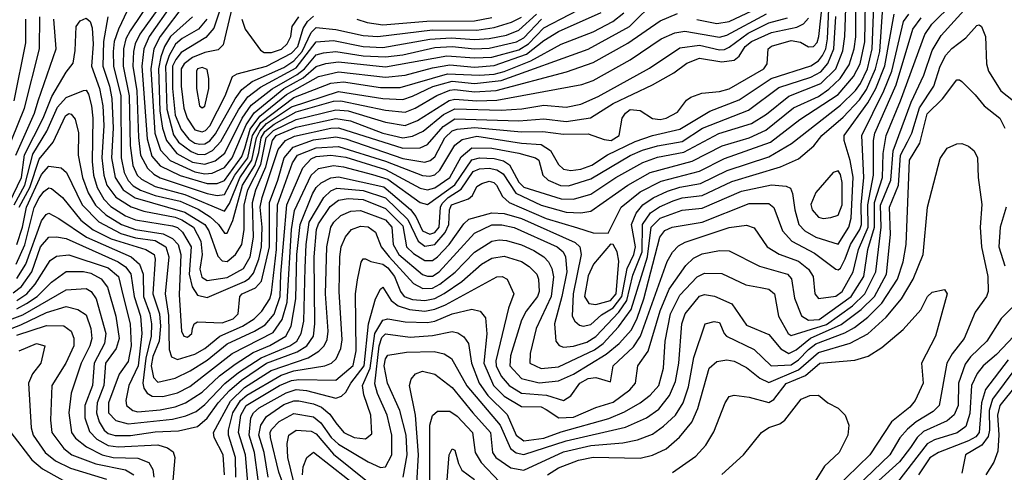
# Model space of a CAD drawing. Extents: x 501367 to 657802, y 482273 to 547541.
# Tile 538 of 656: x 586387 to 590367, y 523825 to 525653. Entities that reach past the tile are written whole.
import ezdxf

# ---------------------------------------------------------------- set-up
doc = ezdxf.new("R2010")
doc.units = 0

msp = doc.modelspace()

# ---------------------------------------------------------------- linework, layer by layer
at = {"layer": '0CON20XD'}
for points in [[(587296.6, 525995), (587171.5, 525618.5), (587139.6, 525580.4), (587040.1, 525519.9), (587017.5, 525492.5), (587004.8, 525465), (587004.4, 525374.4), (587015, 525267.7), (587039.9, 525209.9), (587070.5, 525170.5), (587095, 525154.3), (587115, 525150.2), (587135, 525151.8), (587155, 525163.5), (587178, 525192), (587257.2, 525332.8), (587285, 525371.5), (587327, 525403), (587455, 525459.7), (587495, 525486.1), (587528, 525525), (587565, 525601.1), (587585, 525621.8), (587665, 525613), (587775, 525589.3), (587835.1, 525585.1), (588055, 525612.2), (588235, 525610.9), (588305, 525621.6), (588375, 525642.3), (588415, 525663.7)], [(586360.8, 524549.2), (586394.1, 524575), (586436.2, 524633.8), (586470.8, 524735), (586505, 524774.4), (586535, 524776.2), (586575, 524768.7), (586785.1, 524675.1), (586814.4, 524654.4), (586836.5, 524626.5), (586849.3, 524535), (586874.9, 524454.9), (586880.7, 524385), (586865.1, 524254.9), (586828.1, 524175), (586816, 524115), (586817.9, 524095), (586844, 524074), (586865, 524069.4), (586955, 524076.8), (587015, 524089.1), (587057.1, 524105), (587125, 524148.3), (587195, 524214.6), (587258.1, 524261.9), (587331.2, 524308.8), (587397.4, 524337.4), (587462.3, 524375), (587484.4, 524415.6), (587502.7, 524525), (587507.6, 524705), (587520, 524825), (587570.2, 524949.8), (587585, 524975.2), (587605.7, 524994.3), (587645, 525014.4), (587675, 525018.2), (587858.4, 524978.4), (587966.2, 524886.2), (587988.2, 524858.2), (588015, 524800.7), (588045, 524787.1), (588065, 524793.2), (588081.7, 524815), (588087.2, 524895), (588095, 524911), (588119.2, 524935), (588171.7, 524968.3), (588219.8, 525040.2), (588245, 525050.5), (588285, 525052.6), (588315, 525046.4), (588340.4, 525030.4), (588392.8, 524952.8), (588495, 524903.5), (588595.1, 524874.9), (588655, 524872.4), (588695, 524879.4), (588845.1, 524984.9), (588935, 525035.9), (589105, 525082.1), (589226.8, 525143.2), (589335, 525175.9), (589403.3, 525206.7), (589515, 525296.7), (589615, 525343.2), (589657.3, 525372.7), (589702.8, 525415), (589739, 525471), (589760, 525535), (589766.5, 525583.5), (589766.8, 525815)], [(586375, 524608), (586412.1, 524665), (586475, 524840.8), (586493.7, 524866.3), (586505, 524870.8), (586545, 524850.5), (586656.5, 524775), (586837.6, 524695), (586870.8, 524665), (586885.8, 524625), (586887.9, 524535), (586913.5, 524465), (586919.3, 524425), (586917.9, 524375), (586896.3, 524286.3), (586884.9, 524184.9), (586888.4, 524165), (586902.1, 524145), (586922.3, 524132.3), (586965, 524131.1), (587025, 524146), (587075, 524171.6), (587245.7, 524304.3), (587410.8, 524389.2), (587448.4, 524441.6), (587467.6, 524512.4), (587485.5, 524805), (587498.1, 524881.9), (587565, 525024.8), (587595, 525051.2), (587655, 525063.3), (587695, 525058.5), (587813, 525027), (587875, 525008.3), (588005, 524914.2), (588035, 524906.6), (588145, 524985.3), (588215, 525086.9), (588245.1, 525094.9), (588305, 525092.6), (588343, 525083), (588366.9, 525066.9), (588405, 524997.1), (588425, 524977), (588575, 524928.9), (588625, 524927.9), (588695, 524948.4), (588796.7, 525015), (588905, 525075.7), (588965, 525097.7), (589071.7, 525118.3), (589213, 525193), (589345, 525233.5), (589405, 525270.7), (589495, 525344.6), (589625, 525395.6), (589685.8, 525455), (589713.3, 525526.7), (589722, 525585), (589729.7, 525815)], [(586375.2, 524744.8), (586398.8, 524815), (586414, 524895), (586475, 525027.3), (586505, 525060.8), (586554.4, 525054.4), (586576, 525036), (586638.7, 524905), (586706.4, 524836.4), (586795, 524789), (586855, 524771.5), (586935, 524761.1), (586977.2, 524735), (586989.5, 524695), (586975.1, 524545), (586988.5, 524458.5), (586990.8, 524320.8), (587000.6, 524290.6), (587025, 524280.9), (587095, 524301.8), (587135.6, 524325), (587195.7, 524375), (587288, 524415), (587334.8, 524445), (587365.6, 524475), (587397.4, 524525), (587405, 524549.2), (587424.9, 524725), (587429.5, 524905), (587489.8, 525075), (587510.3, 525105), (587585, 525135.4), (587675, 525141.2), (587865, 525081.4), (588015, 525023), (588045, 525020.6), (588065, 525026.5), (588085, 525044.8), (588145, 525145.7), (588175, 525168.4), (588235, 525181.8), (588415, 525154.7), (588495, 525148.8), (588532.6, 525125), (588565, 525067.7), (588585, 525048.8), (588615, 525043.9), (588655, 525049.1), (588699.7, 525065), (588763.4, 525106.6), (588875, 525161.2), (588944.4, 525185.6), (589055, 525210.3), (589177, 525283), (589295, 525328.6), (589424.2, 525415.8), (589585, 525466.1), (589615, 525487.3), (589631.7, 525508.3), (589644.7, 525535.3), (589651.5, 525575), (589662.3, 525817.7)], [(586375, 524518.8), (586415.7, 524545), (586449.4, 524585), (586510.4, 524679.6), (586535, 524697.5), (586585, 524703.5), (586745, 524650.5), (586785.7, 524615), (586805.6, 524535.6), (586833.4, 524425), (586838, 524335), (586825, 524272.9), (586789.1, 524220.9), (586745.7, 524105), (586745.9, 524065), (586775, 524034.1), (586825, 524020.6), (587005, 524039.1), (587057.8, 524052.2), (587099.6, 524070.4), (587135, 524099.1), (587216.2, 524183.8), (587271.6, 524228.4), (587362.3, 524287.7), (587478.5, 524335), (587506.6, 524355), (587525.1, 524385), (587534.9, 524435.1), (587541.1, 524651.1), (587544.2, 524745), (587557.4, 524835), (587615.6, 524934.4), (587645, 524961.7), (587668.2, 524971.8), (587775, 524963.3), (587865, 524932.9), (587955.6, 524845.6), (587998, 524758), (588025, 524738.6), (588065, 524745.1), (588107, 524793), (588121.2, 524825), (588123.5, 524885), (588132, 524905), (588201.2, 524928.8), (588216.9, 524943.1), (588235, 524978.5), (588255, 524991.8), (588285, 525000), (588303.6, 524995), (588313.8, 524985), (588338.8, 524938.8), (588365.3, 524915), (588515, 524850), (588641.6, 524811.6), (588705, 524792.4), (588765, 524790), (588818.4, 524895), (588895, 524957.1), (588979.3, 525000.7), (589135, 525040.7), (589235, 525092.8), (589422, 525158), (589540.1, 525249.9), (589695, 525350.1), (589757.1, 525422.9), (589784.5, 525475), (589802.8, 525562.8), (589807.4, 525802.6)], [(586375, 524484.9), (586415, 524506), (586458.1, 524535), (586515, 524592.3), (586575, 524636.2), (586645, 524635.9), (586675, 524629.1), (586716.3, 524606.3), (586742.4, 524572.4), (586775.4, 524455), (586788.6, 524365), (586777.1, 524325), (586733.2, 524265), (586726.7, 524175), (586700.5, 524105), (586696.7, 524065), (586708, 524028), (586728.6, 523995), (586745, 523981.6), (586773.3, 523973.3), (586835, 523973.2), (586935, 523987.7), (587028.3, 523991.7), (587105, 524010), (587145, 524043.8), (587189.4, 524105), (587235.3, 524154.7), (587283.3, 524196.6), (587384.9, 524265.1), (587508.9, 524311.1), (587548.1, 524335), (587574.3, 524375), (587580.4, 524425), (587577.3, 524695), (587587.1, 524805), (587595, 524827.8), (587642, 524898), (587676.1, 524923.9), (587715, 524931), (587775, 524927), (587865, 524889.7), (587935, 524820), (587950, 524735), (587978.3, 524708.3), (588025, 524679.8), (588055, 524680.2), (588075, 524694.5), (588122.5, 524745), (588181.4, 524828.6), (588202.2, 524847.8), (588295, 524872.7), (588345, 524869.8), (588415, 524850.4), (588632.7, 524752.7), (588650.9, 524735), (588656.2, 524705), (588623.6, 524545), (588620, 524455), (588630.3, 524435), (588648.9, 524418.9), (588665, 524414.8), (588695, 524421.6), (588738.9, 524461.1), (588785, 524488.4), (588820.3, 524535), (588841.7, 524648.3), (588869.2, 524705), (588876.5, 524735), (588860.3, 524825), (588878.7, 524871.3), (588905.6, 524904.4), (588946.9, 524933.1), (589005, 524960.2), (589055, 524976.2), (589138.9, 524991.1), (589246.1, 525043.9), (589415, 525098.8), (589507, 525153), (589705, 525307.2), (589765, 525366.9), (589785, 525394.8), (589813.7, 525455), (589832.9, 525535), (589840.8, 525745)], [(586384.8, 524895), (586427.3, 524975), (586465, 525089.8), (586521.9, 525158.1), (586572, 525265), (586585, 525273.8), (586595, 525271.1), (586611.3, 525251.3), (586625.2, 525195.2), (586623.8, 525105), (586640.7, 525015), (586663.7, 524953.7), (586693.3, 524903.3), (586734.5, 524864.5), (586798.3, 524825), (586855, 524805.1), (586967.3, 524787.3), (587005, 524768.9), (587028, 524745), (587037.9, 524705), (587031.6, 524541.6), (587040.5, 524395), (587050, 524375), (587065, 524370.9), (587082.9, 524385), (587085.8, 524405.8), (587092.5, 524425), (587105, 524432.9), (587205, 524428.3), (587249.3, 524445), (587270.4, 524465), (587276.5, 524535), (587286.2, 524545), (587339.9, 524570.1), (587363.8, 524596.2), (587396.9, 524735), (587396.3, 524915), (587430.2, 525005), (587455.5, 525095), (587492.1, 525137.9), (587575, 525168), (587665, 525180.3), (587705, 525172.3), (587935, 525092.4), (588025, 525076.9), (588046.4, 525083.6), (588065, 525098.5), (588105.9, 525175), (588135, 525203.8), (588155, 525211.1), (588225, 525217.9), (588415, 525199.8), (588501.7, 525201.7), (588585, 525190.5), (588685, 525191.2), (588748.8, 525168.8), (588776.9, 525165), (588809.3, 525185), (588821.9, 525255), (588835.3, 525275), (588855, 525289.8), (588895, 525285.7), (588945, 525253.7), (588975, 525250.3), (588999.5, 525255), (589045, 525278.9), (589082.5, 525327.5), (589099.6, 525340.4), (589143.5, 525356.5), (589215, 525362.2), (589255, 525373.7), (589394.2, 525455), (589408.4, 525475), (589411.8, 525535), (589425, 525545.9), (589505, 525569.3), (589542.2, 525562.2), (589575, 525542.7), (589594.8, 525545.2), (589609.7, 525560.3), (589617.5, 525585), (589633.1, 525735)], [(586924.8, 525745), (586832.7, 525607.3), (586816.5, 525575), (586805.9, 525535), (586805.5, 525465), (586829.5, 525345), (586832.9, 525145), (586843.8, 525063.8), (586862.3, 525025), (586879.2, 525009.3), (586935, 524979.5), (587055, 524946.6), (587215, 524880), (587235, 524910.2), (587276.4, 525013.6), (587325.8, 525085), (587344.4, 525175), (587357.3, 525202.7), (587385, 525233.6), (587485, 525301.2), (587675, 525363), (587855, 525334.4), (587935, 525330.3), (587975, 525343.3), (588056.4, 525383.6), (588135, 525404.3), (588225, 525395.6), (588333.4, 525406.6), (588685, 525534.2), (588851.4, 525625), (588960.5, 525735)], [(587252.4, 525735), (587208.6, 525551.4), (587188.8, 525531.2), (587135, 525520.1), (587085, 525500.5), (587051.5, 525475), (587039.1, 525455), (587038.9, 525385), (587050.1, 525295), (587063.6, 525255), (587095, 525207.4), (587125, 525199.7), (587138.1, 525205), (587155, 525224.5), (587216.8, 525345), (587246.6, 525423.4), (587265.9, 525434.1), (587385, 525464.9), (587485, 525517.1), (587510.4, 525545), (587533.2, 525616.8), (587550.7, 525645), (587575, 525666.5)], [(589124, 525654), (589205, 525637.7), (589255, 525645.7), (589440.2, 525735)], [(586821, 525689), (586785.6, 525614.4), (586769.3, 525565), (586764.1, 525525), (586765.7, 525465), (586795.1, 525344.9), (586796.4, 525095), (586809, 525035), (586825, 525003), (586845, 524981.4), (586875, 524964.1), (586935, 524942.1), (587035, 524919.2), (587107.9, 524887.9), (587156.6, 524856.6), (587190.6, 524825), (587215, 524790), (587225, 524790), (587248.6, 524841.4), (587287.2, 524985), (587336.7, 525063.3), (587354.1, 525115.9), (587362.8, 525175), (587378.3, 525201.7), (587415, 525230.8), (587505, 525280.5), (587655, 525323.1), (587685, 525325.5), (587865, 525287.9), (587945, 525279.1), (587985, 525295.4), (588073.2, 525346.8), (588125, 525367.6), (588145, 525370.8), (588225, 525361.3), (588313, 525367), (588597.6, 525442.4), (588705, 525479.5), (588845, 525557.4), (588975, 525648.4), (589045, 525678.1)], [(586945.4, 525695.4), (586872.7, 525595), (586853.4, 525555), (586846.9, 525525), (586843.9, 525465), (586860.9, 525365), (586867, 525177), (586875.3, 525105), (586903, 525053), (586928.7, 525028.7), (586955, 525014), (587145, 524951.2), (587185, 524942.9), (587215, 524946.6), (587257.1, 525025), (587309.2, 525095), (587328.4, 525185), (587361.8, 525238.2), (587495, 525338.9), (587645, 525396.8), (587695, 525401.7), (587845, 525379.4), (587925, 525379), (588115.4, 525434.6), (588245, 525429), (588305, 525433.3), (588345, 525444.1), (588452.7, 525487.3), (588575, 525554.3), (588705, 525604.2), (588784.7, 525645), (588829.1, 525680.9)], [(587003.1, 525716.9), (586910.6, 525585), (586888.1, 525535), (586881, 525465), (586902, 525172), (586921.1, 525101.1), (586955, 525062.8), (587035, 525023.8), (587145, 524991.6), (587185, 524991.5), (587215, 525004), (587285, 525100.7), (587296.2, 525133.8), (587319, 525211), (587357.1, 525262.9), (587465, 525350.8), (587595, 525422.8), (587675, 525441.8), (587865, 525421), (587945, 525428.8), (588055, 525459), (588125, 525471.1), (588225, 525461.3), (588305, 525467.2), (588435, 525513.1), (588505, 525569.4), (588564.9, 525605.1), (588737.8, 525682.2)], [(587057.7, 525722.3), (586954.7, 525585), (586928.8, 525535), (586916.6, 525455), (586932.5, 525195), (586956.4, 525126.4), (586994.4, 525084.4), (587095, 525037.9), (587135, 525030.9), (587165, 525033.6), (587215, 525056.4), (587245.5, 525095), (587302.3, 525227.7), (587335, 525276.5), (587455, 525374.8), (587532.2, 525417.8), (587585, 525464.4), (587623.7, 525476.3), (587675, 525482), (587865, 525463.1), (588113, 525507), (588225, 525498.3), (588295, 525501.6), (588405, 525531.1), (588443.5, 525555), (588505, 525620.5), (588712.3, 525727.7)], [(587214.8, 523815), (587209.6, 523895), (587173.3, 523965), (587170.6, 523985), (587238.4, 524111.6), (587295, 524166.8), (587403.5, 524236.5), (587552.5, 524287.5), (587596.3, 524313.7), (587618.1, 524335), (587629.2, 524360.8), (587633.8, 524395), (587623.3, 524545), (587627.8, 524735), (587644.9, 524815.1), (587656.2, 524835), (587685, 524862), (587725, 524879.8), (587765, 524882.3), (587865, 524845.1), (587891.5, 524815), (587896.5, 524745), (587918.7, 524705), (588015, 524623.7), (588035, 524617.1), (588055, 524617.6), (588082.8, 524635), (588225, 524790.8), (588295, 524824.6), (588335, 524824.3), (588385, 524814), (588559.1, 524735), (588583, 524715), (588593.4, 524695), (588597.8, 524635), (588578.7, 524535), (588548.1, 524425), (588554.2, 524355), (588567, 524337), (588585, 524330.2), (588625, 524333.7), (588679.5, 524350.5), (588715, 524373.7), (588808.7, 524471.3), (588840.9, 524519.1), (588865, 524621.1), (588902.2, 524715), (588904.5, 524825), (588937.1, 524872.9), (588973.2, 524896.8), (589028.2, 524921.8), (589065, 524933), (589145, 524942.9), (589265, 524999.2), (589462.1, 525057.9), (589535, 525091.1), (589596.7, 525143.3), (589629.2, 525185), (589715, 525259), (589780.9, 525329.1), (589809.2, 525370.8), (589846.3, 525453.7), (589863.6, 525525), (589876.1, 525703.9)], [(587391.6, 523805), (587374.5, 523905), (587353.7, 523975), (587361, 524015), (587385, 524050.3), (587455, 524098.2), (587495, 524113.7), (587515, 524113.9), (587575, 524101.1), (587607.2, 524087.2), (587639.8, 524059.8), (587665, 524024.1), (587696.5, 523985), (587738.9, 523965), (587785, 523959.6), (587810.1, 523979.9), (587806.6, 524055), (587777.3, 524137.3), (587772.1, 524175), (587803.6, 524245), (587822.5, 524385), (587855, 524439.8), (587875, 524445.2), (587945, 524432.4), (588035, 524429.7), (588065, 524435.7), (588135, 524464.6), (588215, 524483.5), (588247.5, 524475), (588269, 524449), (588274.4, 524384.4), (588263.3, 524265), (588302.4, 524175), (588345, 524131.9), (588415, 524090.6), (588495, 524089), (588515, 524079), (588565.4, 524045.4), (588625, 524047.9), (588715, 524086), (588785, 524107.5), (588852.7, 524157.3), (588875.3, 524185), (588885.4, 524255), (588926.6, 524313.4), (588975, 524477.3), (589011.5, 524565), (589079.6, 524660.4), (589111, 524689), (589145, 524707), (589215, 524720.9), (589255, 524719.8), (589377.2, 524657.2), (589490.5, 524625), (589506, 524606), (589518.4, 524528.4), (589547.4, 524457.4), (589575, 524439.4), (589618.7, 524441.3), (589747.1, 524535), (589798.7, 524615), (589815.3, 524725), (589841.6, 524815), (589842, 524915), (589874.4, 525015), (589877.5, 525112.5), (589889.6, 525185), (589947.6, 525325), (590045, 525593.5), (590073.4, 525635), (590159.9, 525720.1)], [(587464.2, 523745), (587434.2, 523825), (587400.1, 523965), (587398.9, 523985), (587405, 523997.6), (587435, 524029.5), (587495, 524061.8), (587575, 524048.6), (587604.3, 524025), (587646.4, 523965), (587675, 523938.9), (587795, 523867.1), (587845, 523844.7), (587865, 523847.2), (587890.7, 523895), (587891.3, 523975), (587872.5, 524055), (587832.6, 524142.6), (587822.3, 524182.3), (587840.1, 524335), (587851.2, 524368.8), (587865, 524384.2), (587965, 524370.9), (588055, 524376.7), (588135, 524393.6), (588158.4, 524388.4), (588181.5, 524371.5), (588200.3, 524345), (588213, 524265), (588243.6, 524185), (588279, 524135), (588357.7, 524057.7), (588393.7, 523975), (588425, 523951.5), (588505, 523963.2), (588575, 523988.6), (588767.5, 524042.5), (588831.2, 524068.8), (588894.4, 524105.6), (588935, 524136.7), (588969.6, 524175), (588989.2, 524245), (588996.3, 524355), (589017.9, 524465), (589055, 524540), (589125, 524613.9), (589155, 524628.5), (589225, 524627.7), (589321.8, 524581.8), (589380.7, 524570.7), (589415, 524564), (589437.1, 524545), (589454.3, 524455), (589493, 524385), (589505, 524376.9), (589647.8, 524422.2), (589752.7, 524497.3), (589803.5, 524545), (589847.7, 524635), (589869.3, 524815), (589866.5, 524903.5), (589907.3, 525005), (589916.8, 525123.2), (589990.7, 525319.3), (590040.7, 525429.3), (590075, 525528.9), (590111.2, 525588.8), (590216.7, 525705)], [(586330, 525105), (586406.1, 525295), (586467.3, 525535), (586467.7, 525665)], [(586345.1, 524914.9), (586393.5, 525015), (586406.6, 525106.6), (586481.4, 525255), (586517, 525343), (586575, 525441.5), (586602.8, 525477.2), (586611, 525529), (586614.6, 525625), (586631.4, 525648.6), (586655, 525658.8), (586671.2, 525645), (586679.6, 525619.6), (586684, 525554), (586676.8, 525465), (586709.7, 525375), (586722.5, 525305), (586726.6, 525225), (586718.9, 525095), (586727, 525025), (586739.4, 524985), (586776.1, 524936.1), (586836.8, 524896.8), (586888.9, 524878.9), (587015, 524855.3), (587041.7, 524845), (587089.6, 524815), (587118.4, 524758.4), (587124.6, 524705), (587115.1, 524645.1), (587123.3, 524613.3), (587145, 524599.2), (587225, 524611.4), (587291.7, 524648.3), (587317.8, 524695), (587332.2, 524775), (587328.2, 524915), (587341.9, 524965), (587381.6, 525058.4), (587408.3, 525165), (587423.4, 525185), (587505, 525218.5), (587665, 525253.5), (587724, 525244), (587855, 525194.7), (587935, 525176), (587975, 525182.1), (588017.6, 525202.4), (588099.5, 525270.5), (588145, 525292.7), (588332.7, 525287.3), (588417.1, 525292.9), (588505, 525307.7), (588595, 525299.1), (588655, 525311.3), (588725, 525343.1), (588933.1, 525456.9), (589055, 525539.8), (589135, 525549.4), (589215, 525530.8), (589235, 525533.1), (589255, 525541.4), (589331.6, 525598.4), (589415, 525639.7), (589489.9, 525660.1)], [(586364.2, 524905), (586407.8, 524985), (586439.9, 525110.1), (586497.2, 525202.8), (586539.9, 525300.1), (586575, 525338.2), (586645, 525366.8), (586655, 525367.7), (586665, 525352.7), (586677.7, 525305), (586682.4, 525255), (586679.6, 525080.4), (586685.1, 525025), (586700.4, 524975), (586727.4, 524927.4), (586755, 524898.1), (586815, 524861.2), (586855, 524844.7), (587005, 524820.9), (587025, 524813.8), (587045.3, 524795.2), (587079.3, 524735), (587072, 524625), (587083.6, 524573.6), (587105, 524540.5), (587145, 524531), (587295, 524595.3), (587315, 524608), (587331.5, 524628.5), (587353.6, 524685), (587364.8, 524735.2), (587366.4, 524815), (587359.3, 524895), (587366.7, 524935), (587431.5, 525128.5), (587460.9, 525165), (587497, 525183), (587645, 525214.9), (587675, 525216.2), (587935, 525133.9), (588004.9, 525135.1), (588035, 525149.4), (588098.9, 525221.1), (588145, 525252.1), (588405, 525244.9), (588505, 525251.8), (588595, 525241.8), (588694.1, 525255.9), (588786.3, 525315), (588945, 525389.2), (589031.2, 525438.8), (589083.3, 525476.7), (589135, 525497.7), (589225, 525482.8), (589275, 525488.9), (589294.6, 525505.4), (589319.8, 525545), (589345, 525564.4), (589425, 525600.5), (589527.4, 525622.6), (589554.4, 525635.6), (589575, 525659.2)], [(586365, 525325.5), (586411, 525559), (586411.9, 525655)], [(586371.6, 525105), (586447, 525275), (586461.8, 525325), (586533.7, 525535), (586525.2, 525655)], [(586372.7, 524665), (586407, 524743), (586445.8, 524894.2), (586465, 524934), (586485, 524958.7), (586505, 524973.3), (586515, 524970.7), (586559.5, 524935), (586633.3, 524843.3), (586684.1, 524804.1), (586757.2, 524767.2), (586896.2, 524725), (586930.3, 524705), (586934.4, 524685), (586925.1, 524545.1), (586952.2, 524465), (586956.4, 524415), (586950.2, 524355), (586925, 524292.5), (586917.6, 524255), (586928.1, 524208.1), (586945, 524189), (587015, 524204.8), (587075.5, 524234.5), (587145, 524277.8), (587225, 524344.1), (587335.7, 524394.3), (587379.3, 524420.7), (587415.9, 524464.1), (587439.8, 524535), (587442.2, 524625), (587466.2, 524905), (587531.8, 525055), (587565, 525091.2), (587585, 525100.1), (587645, 525106.2), (587705, 525097.6), (587865, 525047.6), (588005, 524971.8), (588035, 524965.1), (588065, 524973.3), (588125.1, 525014.9), (588171.4, 525098.6), (588215, 525135.8), (588295.6, 525134.4), (588403.9, 525113.9), (588471.9, 525095), (588485, 525085.5), (588500.8, 525025), (588523.1, 525005), (588573.3, 524983.3), (588605, 524982.3), (588695, 525009.6), (588855, 525104.1), (588904.7, 525125.3), (588965, 525143.3), (589065, 525161.3), (589146.3, 525215), (589333.2, 525286.8), (589455, 525378.8), (589585, 525420.4), (589625, 525442), (589653.7, 525476.3), (589678, 525535), (589686, 525666)], [(586743, 525665), (586726.1, 525565), (586723.1, 525465), (586750, 525385), (586759.3, 525335), (586764.4, 525215), (586758.2, 525095), (586772.3, 525015), (586804.6, 524965), (586853.1, 524933.1), (587055, 524875.5), (587135.7, 524825), (587150.7, 524800.7), (587187.3, 524697.3), (587205, 524679), (587225, 524676.7), (587258.9, 524705), (587284.8, 524745), (587294.6, 524805.4), (587293.9, 524903.9), (587308.3, 524965), (587361.3, 525068.6), (587383.4, 525175), (587412.5, 525205), (587505, 525249.5), (587665, 525288.9), (587715, 525285.1), (587865, 525239.6), (587945, 525225.7), (587995, 525245.7), (588123.2, 525326.8), (588145, 525332.4), (588234.7, 525325.3), (588315, 525327.8), (588658.9, 525391.1), (588705, 525407.6), (588855, 525490.4), (588979.7, 525575), (589035, 525600.2), (589075, 525606.1), (589215, 525582.5), (589245, 525589.7), (589405, 525676.5)], [(587085, 525664.4), (586997, 525585), (586971.6, 525545), (586957, 525503), (586948.3, 525455), (586953.5, 525285), (586964.1, 525214.1), (586980.4, 525165), (587022.3, 525112.3), (587085, 525077.5), (587135, 525068.9), (587177.3, 525082.7), (587216.2, 525113.8), (587285.4, 525254.6), (587323, 525307), (587406.8, 525373.2), (587508.1, 525431.9), (587537.6, 525455), (587585, 525511.3), (587615, 525519.2), (587665, 525524.3), (587775, 525506.4), (587865, 525502.6), (587935, 525511.5), (588065, 525540), (588135, 525544.7), (588225, 525535.1), (588285, 525537.7), (588395, 525563.4), (588425, 525580), (588496.2, 525655)], [(587142.6, 525655), (587109.5, 525615), (587043.2, 525576.8), (587016.6, 525553.4), (586991.5, 525508.5), (586976.5, 525463.5), (586981.5, 525291.5), (587007.9, 525187.9), (587028.7, 525158.7), (587080.1, 525120.1), (587105, 525109.3), (587135, 525108.3), (587165.5, 525124.5), (587199.6, 525160.4), (587270.6, 525289.4), (587309, 525341), (587360.2, 525379.8), (587505, 525458.6), (587585, 525563.1), (587655, 525568.5), (587775, 525544.1), (587855, 525541), (588045, 525574.4), (588130.8, 525579.3), (588225, 525572.8), (588285, 525576.7), (588355, 525591), (588405, 525610.4), (588475.4, 525674.6)], [(587260.4, 523805), (587258.6, 523885), (587230.8, 523975), (587230.2, 523995), (587248.2, 524065), (587279.3, 524115), (587305, 524136.8), (587443.2, 524216.8), (587495, 524234.5), (587620, 524255), (587646.9, 524265), (587666.3, 524283.7), (587685.1, 524324.9), (587690.7, 524359.3), (587678.3, 524555), (587680.2, 524695), (587686.2, 524735), (587703.7, 524776.3), (587728.5, 524805), (587765, 524819), (587796, 524816), (587824.4, 524794.4), (587847.3, 524735), (587880, 524695), (587978, 524588), (588016.5, 524566.5), (588055, 524568.8), (588085.5, 524585), (588147, 524633), (588225, 524714.1), (588295, 524758.4), (588325, 524763.9), (588355, 524761.2), (588415, 524743.9), (588465, 524720.5), (588505.3, 524695), (588524, 524675), (588537.9, 524647.9), (588544.9, 524614.9), (588535.2, 524534.8), (588474.1, 524405), (588450.3, 524305), (588449.2, 524265), (588495, 524243.9), (588565, 524250.1), (588710.7, 524319.3), (588744.8, 524345.2), (588807.5, 524412.5), (588857.8, 524482.2), (588924.4, 524695), (588939.5, 524815), (588975, 524851.1), (589065, 524882.9), (589145, 524891.2), (589305, 524960), (589425.2, 524985.2), (589485, 524980.7), (589501.9, 524971.9), (589511, 524951), (589520, 524885), (589536, 524825), (589560.1, 524800.1), (589605, 524774.5), (589695, 524746.2), (589738.6, 524815), (589748.2, 524851.8), (589756.2, 525016.2), (589744.2, 525084.2), (589718.8, 525165), (589718.7, 525185), (589815, 525317.6), (589847.2, 525375), (589883.8, 525466.2), (589922, 525675)], [(587312.8, 523735), (587299.3, 523895), (587271.6, 523985), (587280.4, 524055), (587302.1, 524095), (587437, 524175), (587485, 524195.3), (587515, 524200.1), (587665, 524196.7), (587735, 524256.8), (587746.7, 524315), (587744.8, 524545), (587752, 524602), (587766.6, 524673.4), (587775, 524686.9), (587785, 524687.5), (587805.9, 524675.9), (587855, 524665.7), (587875, 524650.6), (587901.5, 524615), (587925.5, 524555), (587941.5, 524535), (587975, 524522.8), (588025, 524518.1), (588065, 524526.2), (588102.9, 524547.1), (588174, 524595), (588253.3, 524665), (588295, 524689.8), (588345, 524697.7), (588415, 524676.2), (588446.1, 524656.1), (588476.5, 524625), (588484.2, 524605), (588486, 524555), (588480.4, 524535), (588433.7, 524475), (588415, 524438.8), (588370.9, 524295), (588367.9, 524255), (588415, 524203.7), (588485.9, 524185.9), (588565, 524194), (588625, 524221.8), (588757.8, 524302.2), (588810.2, 524345), (588859.2, 524400.8), (588882.9, 524447.1), (588910, 524525), (588974.9, 524775.1), (588995, 524801.4), (589023.5, 524815), (589145, 524835.7), (589335, 524910.2), (589415, 524910.2), (589435, 524894.5), (589470.5, 524800.5), (589508.4, 524758.4), (589599.5, 524709.5), (589685, 524645.8), (589695, 524643.2), (589705, 524649.5), (589723, 524687), (589744.7, 524745), (589783.2, 524805), (589789.6, 524825), (589788.2, 524905), (589799.3, 525015), (589790.1, 525185), (589879.8, 525365), (589911.9, 525445), (589959.5, 525645), (589981.1, 525675)], [(587284.4, 525655), (587298, 525615), (587360.2, 525530.2), (587375, 525520.8), (587405, 525520), (587445, 525534.2), (587467.8, 525555), (587482.4, 525585), (587488.5, 525625), (587515.4, 525665)], [(587350.2, 523795), (587336, 523905), (587314.1, 523975), (587320.7, 524045), (587331.5, 524065), (587354.4, 524085), (587463.9, 524146.1), (587505, 524159.8), (587545.7, 524155.7), (587665, 524124.8), (587688, 524132), (587705, 524148.2), (587725.1, 524185), (587778.9, 524255), (587796.2, 524423.8), (587824.5, 524525.5), (587845, 524564.5), (587855, 524572.5), (587888.9, 524518.9), (587916.6, 524496.6), (587961.9, 524481.9), (588025, 524476), (588065, 524483.6), (588108.2, 524501.8), (588315, 524614.6), (588336.7, 524615), (588356.7, 524605), (588384.1, 524545), (588362.9, 524487.1), (588311.2, 524275), (588312.1, 524255), (588333.5, 524213.5), (588365.2, 524175), (588415, 524143.9), (588515.9, 524135.9), (588585, 524115.3), (588615, 524133.6), (588650.8, 524185), (588685, 524203), (588715, 524208), (588775, 524190.8), (588786.1, 524255), (588868.1, 524331.9), (588896.7, 524375), (589004, 524676), (589025, 524714), (589049.9, 524740.1), (589076, 524754), (589255, 524813.1), (589325, 524823.6), (589355, 524812.3), (589408, 524735), (589456.2, 524706.2), (589535, 524677.3), (589574.8, 524645), (589593.8, 524615), (589601.3, 524545), (589615, 524526.9), (589685, 524536.5), (589711.4, 524555), (589755.1, 524634.9), (589777.1, 524725), (589816, 524815), (589815.4, 524905), (589838.4, 525025), (589837.5, 525165), (589843.4, 525195), (589929.7, 525390.3), (589996.7, 525615), (590030.2, 525659.8)], [(587749.5, 525655), (587791.1, 525641.1), (587855, 525631.9), (588032.8, 525647.2), (588225, 525647.9), (588295, 525661.8)], [(587936.6, 523805), (587952.8, 523895), (587948.7, 523975), (587923.1, 524075), (587873.8, 524185), (587860.3, 524255), (587865, 524283.6), (587875, 524298), (587949.8, 524309.8), (588062.7, 524312.7), (588102.8, 524302.8), (588132.5, 524285), (588194.2, 524174.2), (588328.5, 524015), (588370.5, 523920.5), (588393, 523903), (588425, 523896.6), (588595, 523951.8), (588835, 524007.6), (588920.4, 524045), (588970.6, 524079.4), (589013.4, 524135), (589038, 524192), (589051.4, 524265), (589062.9, 524425), (589076.4, 524465), (589135, 524536.1), (589155, 524542.5), (589195, 524535.7), (589264.9, 524504.9), (589325, 524418.7), (589415, 524380.7), (589463.3, 524323.3), (589495, 524304.9), (589525, 524319), (589583.2, 524366.8), (589707.7, 524422.3), (589788.1, 524481.9), (589842.2, 524535), (589890.8, 524625), (589906.9, 524785), (589902, 524895), (589938.8, 524985), (589946.5, 525105), (589975, 525159.5), (589993.5, 525195), (590023.4, 525296.6), (590081.3, 525385), (590107.6, 525465), (590130.5, 525509.5), (590155, 525536.3), (590211.1, 525578.9), (590255, 525629.5), (590265, 525632.2), (590275, 525625.7), (590291.2, 525585), (590294.2, 525475), (590302.6, 525445), (590352.8, 525365), (590455.3, 525285)], [(587125, 525297.5), (587135, 525303.1), (587151.1, 525375), (587151.1, 525415), (587145, 525451.4), (587125, 525460.2), (587105.6, 525455), (587100.9, 525445), (587101.4, 525375), (587113.1, 525305), (587125, 525297.5)], [(587985.9, 523664.1), (587998.4, 523895), (587986.1, 524056.1), (587962.8, 524175), (587968.7, 524201.3), (587987.3, 524222.7), (588015, 524233.8), (588065, 524221.4), (588135, 524167.3), (588219, 524065), (588290.2, 523985), (588298.3, 523905), (588311.3, 523885), (588372.4, 523842.4), (588425, 523833.4), (588585, 523907.1), (588695, 523932.6), (588825, 523944.2), (588884.3, 523955.7), (588945, 523979.4), (588989.5, 524010.5), (589037, 524055), (589068.2, 524105), (589089.6, 524170.4), (589111.9, 524288.1), (589157.5, 524425), (589194.1, 524434.1), (589215, 524430), (589234.3, 524385), (589244.3, 524375), (589355, 524321.4), (589424.5, 524255), (589505, 524258.4), (589535, 524278.4), (589575, 524320.9), (589605, 524343), (589722, 524388), (589760.9, 524409.1), (589815, 524451.7), (589871.6, 524508.4), (589934.7, 524605.3), (589957.3, 524675), (589969.7, 524745), (589983.2, 525085), (590025.7, 525154.3), (590055, 525272.6), (590116.4, 525333.6), (590175, 525409.4), (590185, 525410.6), (590195, 525403.1), (590248.9, 525348.9), (590284.8, 525304.8), (590348.2, 525255), (590368.4, 525215)], [(588520.5, 523815), (588565, 523842.9), (588645, 523873.6), (588705, 523886.1), (588895, 523881.9), (588945, 523893.8), (588999.9, 523920.1), (589053.6, 523966.4), (589103.2, 524026.8), (589128, 524082), (589174.1, 524245), (589205, 524271.8), (589245, 524279.4), (589275, 524273.9), (589325, 524247.5), (589378.7, 524205), (589415, 524187.9), (589535, 524238.8), (589615, 524308.2), (589743.5, 524346.5), (589815.5, 524384.5), (589888.8, 524451.2), (589951.7, 524525), (589998.3, 524605), (590038.8, 524705), (590056.2, 524895), (590107.6, 525092.4), (590135, 525134.3), (590175, 525151.4), (590195, 525152.5), (590222.3, 525142.3), (590245, 525123.3), (590258.1, 525095), (590260.9, 525015), (590276.4, 524906.4), (590269.3, 524815), (590274.1, 524735), (590299.5, 524615), (590300.7, 524555), (590295.3, 524535), (590249, 524471), (590204.7, 524365), (590156.4, 524303.6), (590134.3, 524265), (590103.8, 524095), (590079.2, 524070.7), (590010.9, 524029.1), (589975, 523999.2), (589945, 523964.2), (589904.1, 523895), (589736.5, 523735)], [(589635, 524849.3), (589665, 524854), (589695, 524863.2), (589711.2, 524905), (589711, 524995), (589705, 525027.5), (589695, 525042.1), (589674.7, 525035.3), (589605.3, 524955), (589585, 524906.2), (589590.5, 524885), (589615, 524854.7), (589635, 524849.3)], [(590373.8, 524896.2), (590350, 524815), (590344.8, 524735), (590368.8, 524658.8)], [(588715, 524503), (588775, 524518.5), (588797.1, 524545), (588808, 524678), (588801.6, 524715), (588785, 524744.3), (588775, 524746.7), (588706, 524665), (588685, 524618.2), (588670, 524535), (588687.1, 524507.1), (588715, 524503)], [(586305, 524425.1), (586399.3, 524460.7), (586575, 524561.5), (586655, 524567.8), (586675.5, 524555.5), (586696.2, 524525), (586735.4, 524385), (586729.5, 524345), (586687.3, 524265), (586681.3, 524175), (586650.7, 524095), (586650.7, 524045), (586669.4, 523989.4), (586698.5, 523958.5), (586745, 523932.8), (586785, 523927.6), (586945, 523935.9), (586983.6, 523923.6), (587006.9, 523906.9), (587014.2, 523885), (587004.8, 523775)], [(589025.9, 523824.1), (589120.3, 523889.7), (589160.4, 523935), (589192.2, 523987.8), (589237.9, 524105), (589255, 524130.6), (589275, 524136.5), (589335, 524128.8), (589415, 524107), (589435, 524119), (589485, 524183.1), (589563.6, 524216.4), (589620.3, 524265), (589762.6, 524277.4), (589816.7, 524293.3), (589871.5, 524328.5), (589957.9, 524402.1), (590029.2, 524480.7), (590048.3, 524518.3), (590055.6, 524535), (590075, 524552.9), (590125, 524562.5), (590136, 524545), (590088.9, 524375), (590032.1, 524265), (590039.1, 524185), (590006.8, 524115), (589985, 524088.4), (589911.3, 524028.7), (589822.9, 523895), (589681.4, 523758.6)], [(590444.7, 524535), (590354.2, 524445.8), (590296.2, 524355), (590229.3, 524290.7), (590207.9, 524262.1), (590181.5, 524185), (590179.9, 524095), (590163.7, 524056.3), (590135, 524032.3), (590040.2, 523989.8), (590014.7, 523965.3), (589987.8, 523925), (589943.1, 523866.9), (589816.9, 523753.1)], [(586315, 524391), (586390.9, 524420.9), (586495, 524470.6), (586575, 524493.8), (586622, 524482), (586655, 524460.8), (586674.8, 524405.2), (586678, 524365), (586670.9, 524335), (586635.5, 524265), (586594.7, 524144.7), (586586.1, 524065), (586596.3, 523985), (586613, 523963), (586657.2, 523927.2), (586720, 523895), (586765.1, 523885.1), (586865, 523882.4), (586908.5, 523865), (586925.5, 523835.5), (586928.4, 523805)], [(586375, 524378), (586495, 524418), (586565, 524416.6), (586594.9, 524394.9), (586606.2, 524366.1), (586605.2, 524335), (586573.1, 524265), (586516.5, 524175), (586512, 524035), (586516.8, 523985), (586565, 523921.1), (586597.6, 523895), (586695, 523859.2), (586814.7, 523834.7), (586848.4, 523815)], [(586385, 524315.5), (586455, 524344.6), (586488.6, 524335), (586472.3, 524265), (586438.1, 524221.9), (586421.8, 524185), (586433.6, 524005), (586441, 523975), (586489.6, 523905), (586531.7, 523871.7), (586591.7, 523841.7), (586737.4, 523797.4)], [(590405, 524374.3), (590335, 524301), (590281, 524255), (590256.3, 524223.7), (590234.3, 524175), (590227.6, 524062.4), (590210.5, 524009.5), (590176.3, 523983.7), (590084.3, 523955.7), (590055, 523940), (589935.4, 523784.6)], [(590381.6, 524278.4), (590290.6, 524159.4), (590273.9, 524105), (590265.3, 523985), (590251.6, 523968.4), (590222.4, 523952.4), (590101.1, 523905), (590065, 523883), (590019.4, 523815)], [(590413.2, 524246.8), (590319.4, 524120.6), (590305.4, 524075), (590306.2, 523995), (590301, 523969), (590275.7, 523934.3), (590209.3, 523895), (590195, 523821.3)], [(590415, 524176.5), (590348, 524095), (590338.7, 524055), (590344.3, 523975.7), (590339.9, 523910.1), (590323.9, 523866.1), (590291.4, 523815)], [(589224.3, 523815.7), (589311.8, 523895), (589384.8, 523985.2), (589414.4, 524005.6), (589459.2, 524020.7), (589479.5, 524035), (589545, 524120), (589580, 524135), (589615, 524135.8), (589653.3, 524105), (589695, 524083.8), (589723.8, 524055), (589738.6, 524015), (589734.4, 523975), (589699.5, 523905), (589640.2, 523849.8), (589601.7, 523788.3)], [(588044.3, 523625.7), (588045.2, 524014.8), (588055.2, 524054.8), (588075, 524072.1), (588125, 524071.4), (588155, 524051.9), (588217.3, 523985), (588227.2, 523905), (588251.7, 523865), (588326.4, 523786.4)], [(586350.8, 523985), (586435.8, 523875.8), (586478.9, 523838.9), (586606.9, 523766.9)], [(587506.9, 523735), (587471.3, 523885), (587468.6, 523941.4), (587474.2, 523975), (587505, 523994.8), (587565, 523990.5), (587585, 523980.2), (587655, 523897.4), (587806.2, 523776.2)], [(587529.5, 523815), (587533.2, 523846.8), (587547.1, 523885), (587575, 523906.5), (587780.3, 523745)], [(588100.7, 523625), (588122.5, 523895), (588135, 523920), (588145, 523914.2), (588160.1, 523860.1), (588173.8, 523833.8), (588225, 523795.8)]]:
    msp.add_lwpolyline(points, dxfattribs=at)

doc.saveas('drawing.dxf')
